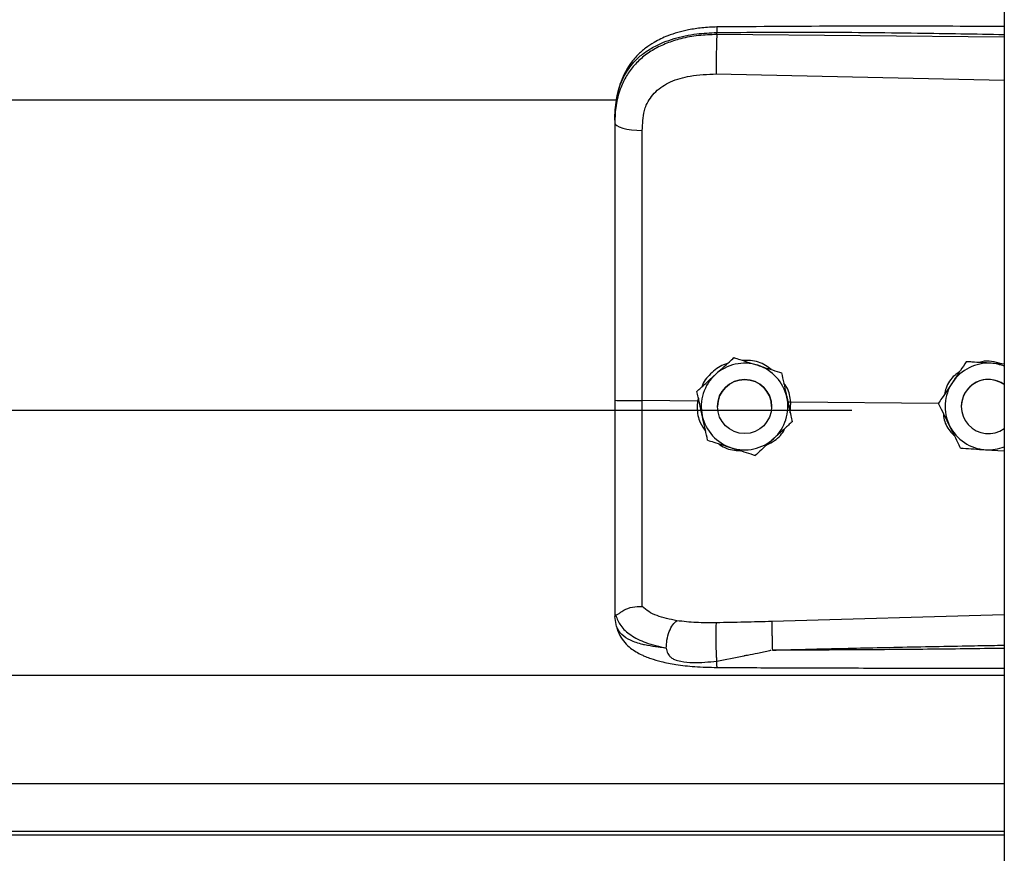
# Model space of a CAD drawing. Header units: inches. Extents: x 170 to 284, y 215 to 248.
# Tile 715 of 1056: x 231.001 to 231.196, y 222.753 to 222.917. Entities that reach past the tile are written whole.
import ezdxf

# ---------------------------------------------------------------- set-up
doc = ezdxf.new("R2010")
doc.units = ezdxf.units.IN
doc.header["$LTSCALE"] = 0.25
doc.header["$MEASUREMENT"] = 0
doc.layers.add('RH FRONT OF HOOD', color=7, linetype='Continuous')

msp = doc.modelspace()

# ---------------------------------------------------------------- linework, layer by layer
at = {"layer": 'RH FRONT OF HOOD'}
for p, q in [((231.1959333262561, 224.3332527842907), (231.195933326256, 220.1328032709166)), ((231.1390860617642, 222.9145278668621), (231.1390860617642, 222.9149392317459)), ((231.195933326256, 222.9139911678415), (231.1390860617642, 222.9145278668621)), ((231.1389900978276, 222.9067390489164), (231.195933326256, 222.9055294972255)), ((227.2401614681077, 222.9016638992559), (231.119382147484, 222.9016638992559)), ((231.118890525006, 222.8976046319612), (231.118890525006, 222.89711631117)), ((231.142461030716, 222.8506727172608), (231.142461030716, 222.8506710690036)), ((231.1884045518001, 222.8498762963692), (231.1884045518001, 222.8498779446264)), ((231.1894534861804, 222.8498100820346), (231.1884045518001, 222.8498779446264)), ((231.1518791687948, 222.8476720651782), (231.1518791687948, 222.8476704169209)), ((231.1351533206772, 222.8440166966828), (231.1351533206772, 222.8440150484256)), ((231.1352617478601, 222.8420814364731), (231.1243481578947, 222.8421859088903)), ((231.135447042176, 222.8426709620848), (231.1352617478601, 222.8420814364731)), ((231.1352617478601, 222.8420814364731), (231.1352639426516, 222.8420812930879)), ((231.1536994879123, 222.8419048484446), (231.1531514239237, 222.8418508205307)), ((231.1536023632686, 222.839787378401), (231.1536994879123, 222.8419048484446)), ((231.1536994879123, 222.8419048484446), (231.153701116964, 222.8419049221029)), ((231.1829331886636, 222.8416250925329), (231.153701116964, 222.8419049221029)), ((227.193781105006, 222.8402714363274), (231.165765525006, 222.8402714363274)), ((231.1392212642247, 222.8410141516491), (231.1392212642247, 222.8410133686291)), ((231.1499216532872, 222.8410133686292), (231.1499216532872, 222.8410141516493)), ((231.1829192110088, 222.8416533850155), (231.1829192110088, 222.8416550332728)), ((231.1874329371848, 222.8410141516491), (231.1874329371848, 222.8410133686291)), ((231.1539895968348, 222.8380153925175), (231.1539895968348, 222.8380137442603)), ((231.1922297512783, 222.8324717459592), (231.195933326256, 222.8322319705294)), ((231.118890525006, 222.8000632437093), (231.118890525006, 222.7995344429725)), ((231.1192302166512, 222.7975492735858), (231.118890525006, 222.7995344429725)), ((231.195933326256, 222.7998577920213), (231.1499976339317, 222.7985259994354)), ((227.163613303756, 222.787885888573), (231.1959333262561, 222.787885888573)), ((227.163613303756, 222.7665069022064), (231.1959333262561, 222.7665069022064)), ((231.1959333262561, 222.7570216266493), (227.163613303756, 222.7570216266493)), ((227.163613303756, 222.7563822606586), (231.1959333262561, 222.7563822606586))]:
    msp.add_line(p, q, dxfattribs=at)
at = {"layer": 'RH FRONT OF HOOD', "flags": 128}
msp.add_lwpolyline([(231.118890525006, 222.89711631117), (231.1189944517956, 222.8968205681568), (231.1193024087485, 222.8965357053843), (231.119803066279, 222.8962722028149), (231.1204780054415, 222.8960397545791), (231.121302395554, 222.8958469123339), (231.1222459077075, 222.8957007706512), (231.1232738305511, 222.8956067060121), (231.124348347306, 222.8955681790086)], dxfattribs=at)
at = {"layer": 'RH FRONT OF HOOD'}
msp.add_circle((231.1445714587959, 222.8410133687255), 0.005350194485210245, dxfattribs=at)
for centre, radius, start, end in [((231.1445714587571, 222.8410141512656), 0.008560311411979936, 72.32793711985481, 132.3279357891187), ((231.1445714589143, 222.8410141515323), 0.008560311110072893, 12.32793744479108, 72.32793758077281), ((231.192783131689, 222.8410141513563), 0.00856031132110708, 86.29353550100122, 146.2935346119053), ((231.1927831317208, 222.8410141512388), 0.008560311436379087, 68.40767565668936, 86.29353576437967), ((231.1445714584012, 222.8410141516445), 0.008560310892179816, 132.3279357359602, 192.3279369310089), ((231.144571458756, 222.8410141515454), 0.005350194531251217, 1.112057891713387e-06, 179.9999988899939), ((231.192783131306, 222.8410141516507), 0.008560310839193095, 146.2935348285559, 206.2935362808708), ((231.1927831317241, 222.8410141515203), 0.005350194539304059, 53.92810144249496, 179.9999986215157), ((231.1927831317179, 222.8410133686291), 0.005350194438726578, 53.9281005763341, 306.071899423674), ((231.1445714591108, 222.8410141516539), 0.008560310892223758, 312.3279357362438, 12.32793693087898), ((231.1445714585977, 222.8410141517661), 0.008560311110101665, 192.327937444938, 252.3279375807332), ((231.1927831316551, 222.8410141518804), 0.008560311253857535, 206.2935366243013, 266.2935360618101), ((231.1445714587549, 222.8410141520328), 0.008560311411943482, 252.3279371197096, 312.3279357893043), ((231.1927831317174, 222.8410141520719), 0.00856031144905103, 266.293535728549, 291.5923243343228)]:
    msp.add_arc(centre, radius, start, end, dxfattribs=at)
for points, knots in [([(231.1391046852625, 222.916031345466), (231.1381060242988, 222.9159928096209), (231.1362142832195, 222.9159198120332), (231.1329052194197, 222.9153914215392), (231.1296777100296, 222.9144974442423), (231.126930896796, 222.9131931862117), (231.1249450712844, 222.9118705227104), (231.123303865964, 222.9104250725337), (231.1219887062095, 222.9088368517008), (231.1209135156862, 222.9070841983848), (231.1200562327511, 222.905174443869), (231.1193113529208, 222.902655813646), (231.1190959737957, 222.9007181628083), (231.1189769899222, 222.8996477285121)], [0, 0, 0, 0, 0.09774743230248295, 0.1851607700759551, 0.3306121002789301, 0.4364670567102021, 0.5083182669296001, 0.5850061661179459, 0.6719760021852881, 0.730794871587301, 0.8036787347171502, 0.8915444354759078, 1, 1, 1, 1]), ([(231.139104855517, 222.916015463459), (231.1391036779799, 222.9160194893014), (231.139099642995, 222.9160332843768), (231.1390944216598, 222.9159183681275), (231.1390878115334, 222.9156255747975), (231.1390867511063, 222.9152096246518), (231.1390860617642, 222.9149392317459)], [0, 0, 0, 0, 0.09787641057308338, 0.3353863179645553, 0.5679606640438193, 1, 1, 1, 1]), ([(231.195933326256, 222.9161142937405), (231.1930341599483, 222.9161290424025), (231.1824062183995, 222.9161831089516), (231.1634627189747, 222.9162197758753), (231.1474194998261, 222.9160956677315), (231.1391046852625, 222.916031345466)], [0, 0, 0, 0, 0.153045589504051, 0.5610439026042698, 1, 1, 1, 1]), ([(231.118890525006, 222.8976046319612), (231.118953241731, 222.8989610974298), (231.1190716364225, 222.9015217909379), (231.1200411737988, 222.9050127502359), (231.1213304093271, 222.907424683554), (231.1226942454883, 222.9091274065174), (231.1237772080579, 222.9101707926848), (231.1248361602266, 222.9109992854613), (231.1258256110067, 222.9116592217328), (231.1270599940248, 222.9123542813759), (231.1286540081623, 222.9130799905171), (231.1313177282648, 222.9139880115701), (231.1348528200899, 222.9147479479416), (231.1377593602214, 222.9148792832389), (231.1390860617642, 222.9149392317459)], [0, 0, 0, 0, 0.1307156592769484, 0.2467609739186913, 0.3577928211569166, 0.4170971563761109, 0.4791482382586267, 0.5177152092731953, 0.5590896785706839, 0.603294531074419, 0.6633484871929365, 0.7353692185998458, 0.8792082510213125, 0.9999999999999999, 0.9999999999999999, 0.9999999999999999, 0.9999999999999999]), ([(231.1390860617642, 222.9145278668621), (231.1378701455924, 222.9144945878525), (231.135438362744, 222.9144280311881), (231.1320975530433, 222.9138062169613), (231.1291397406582, 222.9128639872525), (231.1265971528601, 222.91164631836), (231.1243656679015, 222.9101008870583), (231.1224940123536, 222.9082597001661), (231.121013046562, 222.9061293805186), (231.1198374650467, 222.9035602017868), (231.1190446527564, 222.900508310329), (231.1189419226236, 222.898247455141), (231.118890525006, 222.89711631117)], [0, 0, 0, 0, 0.1111703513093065, 0.222336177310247, 0.3162781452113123, 0.4102081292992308, 0.5024030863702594, 0.5945790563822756, 0.6845432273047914, 0.774504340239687, 0.8871807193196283, 1, 1, 1, 1]), ([(231.1390860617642, 222.9145278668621), (231.1390643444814, 222.9139520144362), (231.1390192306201, 222.9127557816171), (231.1389782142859, 222.9105307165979), (231.1389649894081, 222.9083533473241), (231.1389819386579, 222.907263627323), (231.1389900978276, 222.9067390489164)], [0, 0, 0, 0, 0.2406941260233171, 0.5000000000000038, 0.7593058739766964, 1, 1, 1, 1]), ([(231.1390860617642, 222.9149392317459), (231.1453919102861, 222.9149785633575), (231.1586309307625, 222.9150611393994), (231.1775805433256, 222.9148799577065), (231.1902210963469, 222.9146589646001), (231.195933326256, 222.9145590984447)], [0, 0, 0, 0, 0.3326703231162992, 0.698435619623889, 1, 1, 1, 1]), ([(231.1247739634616, 222.8995014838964), (231.1247739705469, 222.899501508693), (231.1248765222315, 222.8998604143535), (231.1253717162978, 222.9012666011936), (231.1269077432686, 222.9034692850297), (231.1299747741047, 222.9053725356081), (231.1340909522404, 222.9065842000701), (231.1372437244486, 222.9066838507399), (231.1389900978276, 222.9067390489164)], [0, 0, 0, 0, 4.497367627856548e-06, 0.06509473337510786, 0.261670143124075, 0.475310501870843, 0.7093656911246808, 1, 1, 1, 1]), ([(231.124348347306, 222.8955681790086), (231.1244183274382, 222.8968928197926), (231.1244883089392, 222.8982174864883), (231.1247739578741, 222.8995014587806), (231.1247739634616, 222.8995014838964)], [0, 0, 0, 0, 0.9999804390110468, 0.9999999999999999, 0.9999999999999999, 0.9999999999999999, 0.9999999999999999]), ([(231.118890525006, 222.89711631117), (231.118890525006, 222.8934861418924), (231.118890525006, 222.8862152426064), (231.118890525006, 222.8751344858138), (231.118890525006, 222.8639518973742), (231.118890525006, 222.8529832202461), (231.118890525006, 222.8457353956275), (231.118890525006, 222.8422555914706)], [0, 0, 0, 0, 0.2027568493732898, 0.4061035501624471, 0.6088604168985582, 0.8122072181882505, 1, 1, 1, 1]), ([(231.1243481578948, 222.8421859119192), (231.1243481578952, 222.8421859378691), (231.1243482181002, 222.8455722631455), (231.1243483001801, 222.8526189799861), (231.12434834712, 222.8632921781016), (231.1243483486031, 222.8741682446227), (231.1243483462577, 222.8849555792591), (231.1243483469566, 222.8920306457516), (231.124348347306, 222.8955681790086)], [0, 0, 0, 0, 1.439079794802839e-06, 0.1877923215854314, 0.3908439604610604, 0.59389561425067, 0.7969478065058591, 1, 1, 1, 1]), ([(231.1388071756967, 222.8473449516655), (231.1397477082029, 222.8482015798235), (231.1410021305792, 222.8493440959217), (231.1421690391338, 222.8504068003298), (231.142461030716, 222.8506727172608)], [0, 0, 0, 0, 0.7497733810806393, 1, 1, 1, 1]), ([(231.1388071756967, 222.8473428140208), (231.1397477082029, 222.8481995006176), (231.1410021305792, 222.8493420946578), (231.1421690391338, 222.8504050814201), (231.142461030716, 222.8506710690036)], [0, 0, 0, 0, 0.7497733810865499, 1, 1, 1, 1]), ([(231.142461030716, 222.8506727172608), (231.1428587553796, 222.8505460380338), (231.1443635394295, 222.8500667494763), (231.1459805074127, 222.8495516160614), (231.1471700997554, 222.8491726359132)], [0, 0, 0, 0, 0.2643068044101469, 1, 1, 1, 1]), ([(231.142461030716, 222.8506710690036), (231.1428587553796, 222.8505443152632), (231.1443635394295, 222.850064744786), (231.1459805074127, 222.8495495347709), (231.1471700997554, 222.8491704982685)], [0, 0, 0, 0, 0.2643068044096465, 1, 1, 1, 1]), ([(231.1498315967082, 222.8483245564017), (231.1494748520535, 222.8486146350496), (231.1483112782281, 222.8495607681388), (231.1462597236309, 222.8501282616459), (231.1446901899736, 222.8501320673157), (231.1441542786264, 222.8501333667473)], [0, 0, 0, 0, 0.2255168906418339, 0.7355556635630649, 1, 1, 1, 1]), ([(231.1884045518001, 222.8498779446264), (231.1880247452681, 222.8493086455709), (231.1872561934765, 222.8481566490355), (231.1863200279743, 222.8467533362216), (231.1857840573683, 222.8459498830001), (231.1856618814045, 222.8457667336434)], [0, 0, 0, 0, 0.4299704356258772, 0.8700602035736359, 1, 1, 1, 1]), ([(231.1884045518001, 222.8498762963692), (231.1880247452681, 222.8493068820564), (231.1872561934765, 222.8481546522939), (231.1863200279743, 222.8467512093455), (231.1857840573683, 222.8459477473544), (231.1856618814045, 222.8457645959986)], [0, 0, 0, 0, 0.42997043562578, 0.8700602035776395, 0.9999999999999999, 0.9999999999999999, 0.9999999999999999, 0.9999999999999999]), ([(231.1933365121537, 222.8495565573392), (231.192066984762, 222.8496388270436), (231.1903737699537, 222.8497485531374), (231.1887986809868, 222.8498507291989), (231.1884045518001, 222.8498762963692)], [0, 0, 0, 0, 0.749773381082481, 1, 1, 1, 1]), ([(231.1954080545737, 222.8494244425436), (231.1947471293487, 222.8496245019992), (231.1934767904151, 222.8500090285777), (231.1919135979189, 222.8500338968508), (231.1911336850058, 222.8497717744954), (231.1909578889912, 222.8497126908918)], [0, 0, 0, 0, 0.4565421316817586, 0.8775020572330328, 1, 1, 1, 1]), ([(231.1411817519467, 222.8495076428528), (231.1410465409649, 222.8494775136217), (231.1398947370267, 222.8492208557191), (231.1381374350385, 222.8477620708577), (231.136518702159, 222.8461524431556), (231.1361908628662, 222.8450441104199), (231.1361575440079, 222.8449314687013)], [0, 0, 0, 0, 0.05931474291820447, 0.5052766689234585, 0.9497204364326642, 1, 1, 1, 1]), ([(231.1471700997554, 222.8491726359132), (231.1473564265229, 222.8491132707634), (231.1488137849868, 222.84864894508), (231.1504118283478, 222.8481397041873), (231.1517362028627, 222.8477176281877), (231.1518791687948, 222.8476720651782)], [0, 0, 0, 0, 0.1156468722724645, 0.9045342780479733, 0.9999999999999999, 0.9999999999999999, 0.9999999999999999, 0.9999999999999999]), ([(231.1471700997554, 222.8491704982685), (231.1473564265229, 222.8491111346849), (231.1488137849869, 222.8486468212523), (231.1504118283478, 222.8481377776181), (231.1517362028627, 222.847715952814), (231.1518791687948, 222.8476704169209)], [0, 0, 0, 0, 0.1156468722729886, 0.9045342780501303, 1, 1, 1, 1]), ([(231.1518791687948, 222.8476720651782), (231.1520252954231, 222.8470034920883), (231.1523209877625, 222.845650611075), (231.1526811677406, 222.8440026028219), (231.1528873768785, 222.843059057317), (231.1529343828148, 222.8428439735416)], [0, 0, 0, 0, 0.4299704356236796, 0.8700602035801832, 1, 1, 1, 1]), ([(231.1518791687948, 222.8476704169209), (231.1520252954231, 222.8470017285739), (231.1523209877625, 222.8456486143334), (231.1526811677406, 222.8440004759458), (231.1528873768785, 222.8430569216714), (231.1529343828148, 222.8428418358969)], [0, 0, 0, 0, 0.4299704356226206, 0.8700602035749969, 1, 1, 1, 1]), ([(231.1870625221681, 222.8478663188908), (231.1867429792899, 222.8476483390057), (231.1855895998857, 222.8468615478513), (231.1844962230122, 222.8452609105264), (231.1841983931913, 222.8438562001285), (231.1841102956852, 222.8434406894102)], [0, 0, 0, 0, 0.2125142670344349, 0.7670631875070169, 1, 1, 1, 1]), ([(231.195933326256, 222.8493884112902), (231.1952903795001, 222.8494300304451), (231.1944315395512, 222.8494856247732), (231.1935564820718, 222.8495423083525), (231.1933365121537, 222.8495565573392)], [0, 0, 0, 0, 0.7486223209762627, 0.9999999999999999, 0.9999999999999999, 0.9999999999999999, 0.9999999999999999]), ([(231.1351533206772, 222.8440166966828), (231.1356593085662, 222.8444776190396), (231.1366831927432, 222.8454103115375), (231.1379303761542, 222.8465463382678), (231.1386444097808, 222.8471966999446), (231.1388071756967, 222.8473449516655)], [0, 0, 0, 0, 0.4299704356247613, 0.8700602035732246, 1, 1, 1, 1]), ([(231.1351533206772, 222.8440150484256), (231.1356593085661, 222.8444758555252), (231.1366831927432, 222.845408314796), (231.1379303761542, 222.8465442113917), (231.1386444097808, 222.8471945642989), (231.1388071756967, 222.8473428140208)], [0, 0, 0, 0, 0.4299704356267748, 0.8700602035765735, 1, 1, 1, 1]), ([(231.1856618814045, 222.8457667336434), (231.1849558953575, 222.8447083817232), (231.1840142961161, 222.843296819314), (231.1831383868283, 222.8419836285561), (231.1829192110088, 222.8416550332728)], [0, 0, 0, 0, 0.7497733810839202, 1, 1, 1, 1]), ([(231.1856618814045, 222.8457645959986), (231.1849558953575, 222.8447063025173), (231.184014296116, 222.8432948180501), (231.1831383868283, 222.8419819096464), (231.1829192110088, 222.8416533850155)], [0, 0, 0, 0, 0.7497733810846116, 1, 1, 1, 1]), ([(231.1362085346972, 222.8391864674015), (231.1359369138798, 222.8404293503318), (231.1355746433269, 222.8420870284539), (231.1352376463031, 222.8436291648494), (231.1351533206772, 222.8440150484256)], [0, 0, 0, 0, 0.7497733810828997, 1, 1, 1, 1]), ([(231.153701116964, 222.8419049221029), (231.1537011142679, 222.8419049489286), (231.1536030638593, 222.8428805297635), (231.153343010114, 222.8442727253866), (231.1525385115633, 222.8453621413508), (231.1523190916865, 222.8456592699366)], [0, 0, 0, 0, 1.999769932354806e-05, 0.7272642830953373, 1, 1, 1, 1]), ([(231.118890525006, 222.8422555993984), (231.118890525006, 222.8392182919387), (231.118890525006, 222.8330428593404), (231.118890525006, 222.8242558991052), (231.118890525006, 222.8160893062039), (231.118890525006, 222.8095092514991), (231.118890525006, 222.8041245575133), (231.118890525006, 222.8014240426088), (231.118890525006, 222.8000632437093)], [0, 0, 0, 0, 0.1870908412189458, 0.3803918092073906, 0.5558755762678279, 0.7364481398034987, 0.8671952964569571, 1, 1, 1, 1]), ([(231.1243483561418, 222.8014953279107), (231.1243483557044, 222.8017580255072), (231.1243483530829, 222.8033325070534), (231.1243483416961, 222.8067639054), (231.1243482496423, 222.8123652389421), (231.124347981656, 222.8188050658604), (231.1243476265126, 222.8260311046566), (231.1243473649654, 222.8339059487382), (231.1243474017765, 222.8394339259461), (231.1243474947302, 222.8421858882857), (231.1243474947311, 222.8421859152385)], [0, 0, 0, 0, 0.03155846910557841, 0.1891461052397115, 0.3467338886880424, 0.5043277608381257, 0.6619226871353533, 0.8309600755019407, 0.9999983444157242, 1, 1, 1, 1]), ([(231.1352639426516, 222.8420812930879), (231.1352301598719, 222.8416274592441), (231.1351234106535, 222.8401934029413), (231.1355400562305, 222.8380309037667), (231.1364915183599, 222.8366745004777), (231.1368779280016, 222.8361236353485)], [0, 0, 0, 0, 0.2156616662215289, 0.6814629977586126, 1, 1, 1, 1]), ([(231.1529343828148, 222.8428439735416), (231.1532060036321, 222.8416010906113), (231.1535682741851, 222.8399434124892), (231.1539052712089, 222.8384012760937), (231.1539895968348, 222.8380153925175)], [0, 0, 0, 0, 0.7497733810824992, 1, 1, 1, 1]), ([(231.1529343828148, 222.8428418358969), (231.1532060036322, 222.8415990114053), (231.1535682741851, 222.8399414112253), (231.1539052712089, 222.838399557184), (231.1539895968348, 222.8380137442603)], [0, 0, 0, 0, 0.7497733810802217, 1, 1, 1, 1]), ([(231.1851085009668, 222.8372221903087), (231.185021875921, 222.8373975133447), (231.1843443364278, 222.8387688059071), (231.1836013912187, 222.8402725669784), (231.1829856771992, 222.841518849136), (231.1829192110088, 222.8416533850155)], [0, 0, 0, 0, 0.1156468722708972, 0.9045342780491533, 1, 1, 1, 1]), ([(231.1372637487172, 222.834358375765), (231.1371176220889, 222.8350269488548), (231.1368219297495, 222.8363798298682), (231.1364617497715, 222.8380278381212), (231.1362555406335, 222.8389713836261), (231.1362085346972, 222.8391864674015)], [0, 0, 0, 0, 0.4299704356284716, 0.8700602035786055, 1, 1, 1, 1]), ([(231.1539895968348, 222.8380137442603), (231.1534836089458, 222.8375528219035), (231.1524597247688, 222.8366201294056), (231.1512125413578, 222.8354841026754), (231.1504985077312, 222.8348337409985), (231.1503357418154, 222.8346854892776)], [0, 0, 0, 0, 0.4299704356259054, 0.8700602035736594, 0.9999999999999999, 0.9999999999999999, 0.9999999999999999, 0.9999999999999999]), ([(231.1838551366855, 222.839759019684), (231.1839036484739, 222.8392971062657), (231.1840502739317, 222.8379009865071), (231.1848959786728, 222.8363044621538), (231.185830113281, 222.8354959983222), (231.1860595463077, 222.8352974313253)], [0, 0, 0, 0, 0.2716700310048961, 0.8211147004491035, 1, 1, 1, 1]), ([(231.1489787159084, 222.8334495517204), (231.1494874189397, 222.8337116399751), (231.150893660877, 222.8344361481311), (231.1521341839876, 222.835667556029), (231.1525134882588, 222.8366472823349), (231.1525265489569, 222.8366810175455)], [0, 0, 0, 0, 0.3536960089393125, 0.9777456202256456, 0.9999999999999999, 0.9999999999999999, 0.9999999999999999, 0.9999999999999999]), ([(231.1872977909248, 222.8327914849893), (231.1871128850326, 222.8331656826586), (231.1864132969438, 222.8345814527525), (231.1856615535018, 222.8361028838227), (231.1851085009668, 222.8372221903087)], [0, 0, 0, 0, 0.2643068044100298, 1, 1, 1, 1]), ([(231.1372637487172, 222.834358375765), (231.1376614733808, 222.8342316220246), (231.1391662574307, 222.8337520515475), (231.1407832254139, 222.8332368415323), (231.1419728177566, 222.8328578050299)], [0, 0, 0, 0, 0.2643068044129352, 1, 1, 1, 1]), ([(231.1503357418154, 222.8346854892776), (231.149395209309, 222.8338288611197), (231.1481407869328, 222.8326863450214), (231.1469738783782, 222.8316236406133), (231.146681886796, 222.8313577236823)], [0, 0, 0, 0, 0.749773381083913, 1, 1, 1, 1]), ([(231.1394223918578, 222.8336704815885), (231.1395017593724, 222.8336037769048), (231.1403748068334, 222.8328700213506), (231.1419449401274, 222.8323908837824), (231.1433794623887, 222.8323064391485), (231.1437770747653, 222.8322830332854)], [0, 0, 0, 0, 0.06740964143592, 0.7415101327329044, 1, 1, 1, 1]), ([(231.1419728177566, 222.8328578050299), (231.1421591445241, 222.8327984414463), (231.143616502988, 222.8323341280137), (231.145214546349, 222.8318250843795), (231.1465389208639, 222.8314032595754), (231.146681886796, 222.8313577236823)], [0, 0, 0, 0, 0.1156468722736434, 0.9045342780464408, 0.9999999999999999, 0.9999999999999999, 0.9999999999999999, 0.9999999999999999]), ([(231.1872977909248, 222.8327914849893), (231.187980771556, 222.8327471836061), (231.1893628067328, 222.8326575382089), (231.1910462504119, 222.8325484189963), (231.192010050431, 222.8324859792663), (231.1922297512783, 222.8324717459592)], [0, 0, 0, 0, 0.4299704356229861, 0.8700602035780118, 1, 1, 1, 1]), ([(231.1190875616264, 222.7998129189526), (231.1191366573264, 222.7998043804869), (231.1192374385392, 222.7997868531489), (231.1195291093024, 222.7999730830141), (231.1199945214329, 222.8003039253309), (231.1208707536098, 222.8008840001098), (231.1223499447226, 222.8015021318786), (231.1236907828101, 222.8014982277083), (231.124348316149, 222.801496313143)], [0, 0, 0, 0, 0.1136768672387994, 0.2333502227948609, 0.3620694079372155, 0.5019163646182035, 0.7557448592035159, 0.9999999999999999, 0.9999999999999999, 0.9999999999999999, 0.9999999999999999]), ([(231.1311825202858, 222.7986713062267), (231.1298089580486, 222.7989591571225), (231.1277245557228, 222.7993959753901), (231.1255487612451, 222.8004366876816), (231.1247497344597, 222.8011419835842), (231.1243483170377, 222.8014963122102)], [0, 0, 0, 0, 0.4901989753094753, 0.7438846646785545, 1, 1, 1, 1]), ([(231.118890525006, 222.8000632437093), (231.1188905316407, 222.8000619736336), (231.118890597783, 222.8000493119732), (231.1188977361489, 222.799945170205), (231.1189961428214, 222.7998668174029), (231.1190838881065, 222.7997969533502)], [0, 0, 0, 0, 0.01193493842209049, 0.1189819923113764, 1, 1, 1, 1]), ([(231.1190833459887, 222.7998127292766), (231.1193589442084, 222.7990907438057), (231.1199250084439, 222.7976078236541), (231.121977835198, 222.7957745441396), (231.1249660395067, 222.7942165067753), (231.1276931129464, 222.793593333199), (231.1290929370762, 222.7932734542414)], [0, 0, 0, 0, 0.2305257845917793, 0.473487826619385, 0.7297379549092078, 1, 1, 1, 1]), ([(231.1290918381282, 222.7932717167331), (231.1285455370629, 222.7933288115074), (231.1272405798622, 222.7934651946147), (231.1258418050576, 222.7936933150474), (231.1248868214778, 222.7938871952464), (231.1236534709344, 222.7941650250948), (231.1219671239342, 222.7947312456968), (231.1201473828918, 222.7958567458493), (231.1195418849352, 222.7969741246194), (231.1192302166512, 222.7975492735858)], [0, 0, 0, 0, 0.1091879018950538, 0.260818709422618, 0.3077983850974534, 0.3355235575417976, 0.5627886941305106, 0.7749539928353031, 1, 1, 1, 1]), ([(231.1192471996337, 222.7975032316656), (231.1194361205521, 222.7969163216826), (231.1197908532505, 222.7958142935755), (231.1208039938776, 222.794395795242), (231.1219330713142, 222.7933198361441), (231.123080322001, 222.7925229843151), (231.1241275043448, 222.7919665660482), (231.1250704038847, 222.7915544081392), (231.1263158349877, 222.7910880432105), (231.1282607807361, 222.7905275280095), (231.1311398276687, 222.7899660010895), (231.13487347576, 222.7895437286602), (231.1376548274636, 222.7894762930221), (231.1391430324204, 222.789440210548)], [0, 0, 0, 0, 0.09843102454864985, 0.1848217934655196, 0.2573083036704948, 0.3158871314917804, 0.3722739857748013, 0.4121400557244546, 0.4615923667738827, 0.5575876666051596, 0.6828759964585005, 0.8303179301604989, 1, 1, 1, 1]), ([(231.1290929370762, 222.7932734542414), (231.1291179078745, 222.7938037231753), (231.1291697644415, 222.7949049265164), (231.1296456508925, 222.7965667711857), (231.1303497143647, 222.7979529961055), (231.130911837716, 222.7984378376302), (231.1311825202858, 222.7986713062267)], [0, 0, 0, 0, 0.2407679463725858, 0.5000000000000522, 0.7592320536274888, 1, 1, 1, 1]), ([(231.1390119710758, 222.7982638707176), (231.1376599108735, 222.7982565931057), (231.134957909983, 222.7982420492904), (231.1324512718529, 222.7985265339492), (231.1311989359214, 222.7986686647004)], [0, 0, 0, 0, 0.5003922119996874, 1, 1, 1, 1]), ([(231.1390973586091, 222.79069338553), (231.139081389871, 222.7909339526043), (231.13904770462, 222.7914414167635), (231.1390028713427, 222.7924515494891), (231.1389658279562, 222.7936389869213), (231.138943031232, 222.7949108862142), (231.138937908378, 222.7961143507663), (231.138950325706, 222.797110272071), (231.1389754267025, 222.7978496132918), (231.1390002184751, 222.7981306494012), (231.1390119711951, 222.7982638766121)], [0, 0, 0, 0, 0.1098512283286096, 0.2317256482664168, 0.3631776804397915, 0.5000000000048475, 0.6368223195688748, 0.7682743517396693, 0.8901487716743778, 1, 1, 1, 1]), ([(231.1499976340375, 222.7985260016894), (231.1481664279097, 222.7984779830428), (231.1445038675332, 222.7983819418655), (231.1408426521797, 222.7983032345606), (231.1390119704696, 222.7982638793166)], [0, 0, 0, 0, 0.4999797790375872, 1, 1, 1, 1]), ([(231.1499974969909, 222.7985259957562), (231.1499900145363, 222.7982871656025), (231.1499785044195, 222.7979197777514), (231.1499797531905, 222.7970578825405), (231.1499871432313, 222.7962830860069), (231.1500015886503, 222.7954225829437), (231.1500273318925, 222.7942631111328), (231.1500550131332, 222.7934197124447), (231.1500730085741, 222.7928714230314)], [0, 0, 0, 0, 0.2394508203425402, 0.3683426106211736, 0.4999696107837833, 0.6316010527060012, 0.7605056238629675, 1, 1, 1, 1]), ([(231.1290920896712, 222.7932685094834), (231.1291666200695, 222.7928981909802), (231.1292705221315, 222.792381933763), (231.1296422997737, 222.7917845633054), (231.1300629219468, 222.7913516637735), (231.1308666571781, 222.7909071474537), (231.132343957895, 222.7905456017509), (231.1351048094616, 222.7903054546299), (231.1375015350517, 222.7905383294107), (231.1390973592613, 222.7906933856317)], [0, 0, 0, 0, 0.1001269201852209, 0.139585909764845, 0.1897135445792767, 0.2582342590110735, 0.3697357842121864, 0.5803479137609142, 1, 1, 1, 1]), ([(231.1500732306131, 222.7928690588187), (231.1539732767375, 222.7929683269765), (231.1622433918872, 222.7931788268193), (231.1753553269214, 222.7934609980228), (231.1863032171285, 222.7936735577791), (231.1933193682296, 222.7938016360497), (231.1954943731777, 222.7938396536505), (231.195933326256, 222.7938473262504)], [0, 0, 0, 0, 0.2551597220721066, 0.541070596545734, 0.8577348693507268, 0.9712884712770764, 1, 1, 1, 1]), ([(231.195933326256, 222.7932022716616), (231.1933356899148, 222.793170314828), (231.1882696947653, 222.7931079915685), (231.1807055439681, 222.793027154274), (231.1730533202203, 222.7929578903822), (231.16529531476, 222.7929063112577), (231.1575727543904, 222.7928732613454), (231.1525358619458, 222.7928704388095), (231.150073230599, 222.7928690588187)], [0, 0, 0, 0, 0.1699411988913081, 0.3314248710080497, 0.4948424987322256, 0.6705311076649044, 0.8389164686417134, 1, 1, 1, 1]), ([(231.1390973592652, 222.7906933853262), (231.1408767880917, 222.7910402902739), (231.1426643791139, 222.7913887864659), (231.1444823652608, 222.7917561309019), (231.1445533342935, 222.7917704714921), (231.1447884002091, 222.7918179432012), (231.1456566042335, 222.7919943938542), (231.1472969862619, 222.7923095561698), (231.1488296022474, 222.7926728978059), (231.1497286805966, 222.7928328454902), (231.1498057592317, 222.7928465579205)], [0, 0, 0, 0, 0.5022751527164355, 0.5045790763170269, 0.5086566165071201, 0.522130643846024, 0.5703313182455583, 0.7514263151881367, 0.9786895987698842, 1, 1, 1, 1]), ([(231.1391431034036, 222.7894621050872), (231.1391424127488, 222.7894552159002), (231.1391358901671, 222.789390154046), (231.13912498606, 222.789579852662), (231.1391108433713, 222.7899067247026), (231.1391021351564, 222.7903392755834), (231.1390982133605, 222.7906300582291), (231.1390973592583, 222.7906933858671)], [0, 0, 0, 0, 0.03436729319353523, 0.3245665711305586, 0.621014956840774, 0.9174633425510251, 1, 1, 1, 1]), ([(231.1391430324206, 222.7894402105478), (231.1433382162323, 222.7894186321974), (231.152313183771, 222.7893724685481), (231.1666555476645, 222.7893308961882), (231.1813905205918, 222.7893067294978), (231.1913453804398, 222.7893032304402), (231.195933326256, 222.7893016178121)], [0, 0, 0, 0, 0.221632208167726, 0.4741489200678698, 0.7576483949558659, 1, 1, 1, 1])]:
    msp.add_open_spline(points, degree=3, knots=knots, dxfattribs=at)
msp.add_open_spline([(231.1188905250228, 222.8422556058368), (231.1189716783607, 222.8422466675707), (231.1191339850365, 222.8422287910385), (231.1203867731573, 222.8422060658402), (231.122184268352, 222.842189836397), (231.1236264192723, 222.8421872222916), (231.1243474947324, 222.842185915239)], degree=3, dxfattribs=at)

doc.saveas('drawing.dxf')
